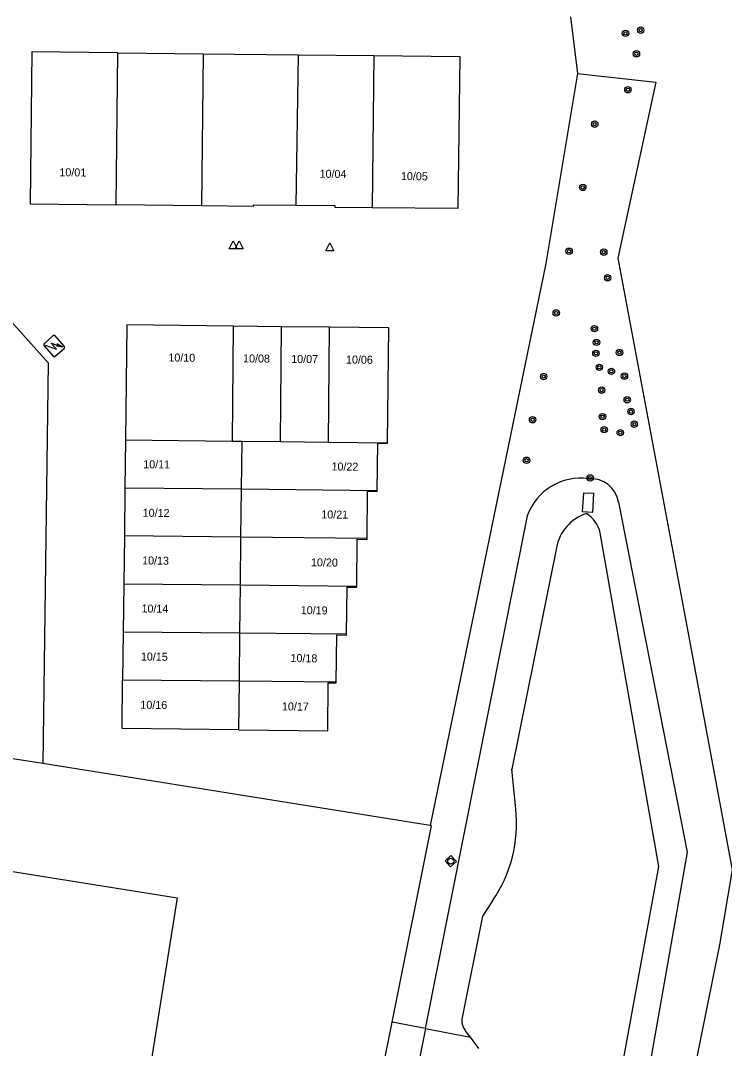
# Model space of a CAD drawing. Extents: x 131000 to 133013, y 393000 to 396501.
# Drawn here: x 132388.9 to 132476.7, y 394630 to 394758.4 of the extents above; entities that cross this region are included whole.
import ezdxf

# ---------------------------------------------------------------- set-up
doc = ezdxf.new("R2010")
doc.units = 0
for name, color, linetype in [('gg-afsc-erfafscheiding', 7, 'Continuous'), ('gg-afsc-hekwerk', 7, 'Continuous'), ('gg-anno-huisnummerreeks BGT', 7, 'Continuous'), ('gg-bbg-hoofdgebouw', 7, 'Continuous'), ('gg-bbg-lage trafo', 7, 'Continuous'), ('gg-bbg-tussenscheiding', 7, 'Continuous'), ('gg-kntw-bovenkant insteek waterloop', 7, 'Continuous'), ('gg-kntw-waterlijn', 7, 'Continuous'), ('gg-kwrk-kunstwerk', 7, 'Continuous'), ('gt-grn-groengrens', 7, 'Continuous'), ('gt-symb-boom', 7, 'Continuous'), ('gt-symb-rioolschacht', 7, 'Continuous'), ('gt-symb-trafo symbool', 7, 'Continuous'), ('gt-symb-waterafsluiter', 7, 'Continuous')]:
    doc.layers.add(name, color=color, linetype=linetype)

# ---------------------------------------------------------------- blocks, each defined once
blk = doc.blocks.new('gt0-BOOM')
at = {"layer": 'gt-symb-boom'}
for radius in [0.4, 0.2]:
    blk.add_circle((0, 0), radius, dxfattribs=at)
blk = doc.blocks.new('gt0-WAFSL')
at = {"layer": 'gt-symb-waterafsluiter'}
for p, q in [((-0.5, -0.33), (0, 0.67)), ((0, 0.67), (0.5, -0.33)), ((0.5, -0.33), (-0.5, -0.33))]:
    blk.add_line(p, q, dxfattribs=at)
blk = doc.blocks.new('gt0-HSP')
at = {"layer": 'gt-symb-trafo symbool'}
for points in [[(0.77, 0.75), (-0.53, 0), (0.47, 0), (-0.83, -0.75)], [(-0.22, -0.24), (-0.83, -0.75), (-0.08, -0.48)]]:
    blk.add_lwpolyline(points, dxfattribs=at)
blk = doc.blocks.new('gt0-RS')
at = {"layer": 'gt-symb-rioolschacht'}
blk.add_lwpolyline([(-0.5, -0.5), (0.5, -0.5), (0.5, 0.5), (-0.5, 0.5)], close=True, dxfattribs=at)
blk.add_circle((0, 0), 0.375, dxfattribs=at)

msp = doc.modelspace()

# ---------------------------------------------------------------- linework, layer by layer
at = {"layer": 'gg-afsc-erfafscheiding'}
msp.add_lwpolyline([(132468.18, 394750.69), (132463.44, 394728.72), (132472.07, 394682.73), (132477.72, 394652.3), (132476.14, 394642.93)], dxfattribs=at)
at = {"layer": 'gg-afsc-hekwerk'}
for p, q in [((132457.51, 394758.83), (132458.39, 394751.78)), ((132457.51, 394758.83), (132458.39, 394751.78)), ((132458.39, 394751.78), (132454.43, 394728.05)), ((132458.39, 394751.78), (132468.18, 394750.69)), ((132458.39, 394751.78), (132468.18, 394750.69)), ((132454.43, 394728.05), (132440.01, 394657.82)), ((132382.76, 394726.23), (132392.32, 394715.63)), ((132392.32, 394715.63), (132391.62, 394665.57)), ((132391.62, 394665.57), (132338.06, 394674.15)), ((132440.01, 394657.82), (132391.62, 394665.57)), ((132476.14, 394642.93), (132472.71, 394625.98)), ((132476.14, 394642.93), (132472.71, 394625.98)), ((132398.66, 394450.69), (132435.26, 394633.29))]:
    msp.add_line(p, q, dxfattribs=at)
msp.add_lwpolyline([(132435.26, 394633.29), (132440.17, 394657.79), (132440.01, 394657.82)], dxfattribs=at)
at = {"layer": 'gg-bbg-hoofdgebouw'}
for p, q in [((132400.97, 394754.35), (132411.64, 394754.24)), ((132411.64, 394754.24), (132423.53, 394754.11)), ((132423.53, 394754.11), (132432.98, 394754.01)), ((132411.43, 394735.22), (132400.76, 394735.35)), ((132421.45, 394720.14), (132415.45, 394720.21)), ((132427.45, 394720.07), (132421.45, 394720.14)), ((132401.96, 394706.01), (132401.89, 394699.99)), ((132401.89, 394699.99), (132401.82, 394694)), ((132401.82, 394694), (132401.74, 394688)), ((132401.74, 394688), (132401.67, 394682)), ((132401.67, 394682), (132401.6, 394675.98))]:
    msp.add_line(p, q, dxfattribs=at)
for points in [[(132400.97, 394754.35), (132390.27, 394754.47), (132390.04, 394735.48), (132400.76, 394735.35)], [(132432.98, 394754.01), (132443.7, 394753.9), (132443.47, 394734.89), (132432.77, 394734.99)], [(132423.24, 394735.28), (132417.9, 394735.34), (132417.9, 394735.14), (132411.43, 394735.22)], [(132432.77, 394734.99), (132428.12, 394735.04), (132428.12, 394735.23), (132423.24, 394735.28)], [(132415.45, 394720.21), (132402.13, 394720.36), (132401.96, 394706.01)], [(132434.68, 394705.64), (132434.84, 394719.98), (132427.45, 394720.07)], [(132433.4, 394699.66), (132433.46, 394705.59), (132434.67, 394705.58), (132434.68, 394705.64)], [(132432.12, 394693.68), (132432.18, 394699.59), (132433.39, 394699.58), (132433.4, 394699.66)], [(132430.84, 394687.7), (132430.9, 394693.6), (132432.11, 394693.58), (132432.12, 394693.68)], [(132384.52, 394499.4), (132383.37, 394492.22), (132383.64, 394492.2), (132383.52, 394491.38), (132373.75, 394492.95), (132367.61, 394511.99), (132099, 394554.98), (132118.61, 394676.93), (132136.69, 394674.08), (132139.52, 394691.86), (132408.4, 394648.8), (132388.86, 394525.95), (132389.08, 394525.91), (132388.52, 394522.53), (132388.29, 394522.56), (132385.1, 394503.04)], [(132429.56, 394681.73), (132429.62, 394687.62), (132430.83, 394687.61), (132430.84, 394687.7)], [(132428.28, 394675.75), (132428.35, 394681.65), (132429.56, 394681.63), (132429.56, 394681.73)], [(132416.11, 394669.78), (132401.53, 394669.96), (132401.6, 394675.98)], [(132416.11, 394669.78), (132427.21, 394669.65), (132427.28, 394675.66), (132428.28, 394675.65), (132428.28, 394675.75)]]:
    msp.add_lwpolyline(points, dxfattribs=at)
at = {"layer": 'gg-bbg-lage trafo'}
msp.add_lwpolyline([(132392.95, 394716.41), (132393.12, 394716.4), (132394.33, 394717.47), (132394.34, 394717.66), (132393.14, 394719.03), (132392.94, 394719.03), (132391.74, 394717.98), (132391.74, 394717.79), (132392.95, 394716.41)], dxfattribs=at)
at = {"layer": 'gg-bbg-tussenscheiding'}
for p, q in [((132400.97, 394754.35), (132400.76, 394735.35)), ((132411.64, 394754.24), (132411.43, 394735.22)), ((132423.53, 394754.11), (132423.24, 394735.28)), ((132432.98, 394754.01), (132432.77, 394734.99)), ((132415.3, 394705.86), (132415.45, 394720.21)), ((132421.3, 394705.79), (132421.45, 394720.14)), ((132427.3, 394705.72), (132427.45, 394720.07)), ((132401.96, 394706.01), (132415.3, 394705.86)), ((132415.3, 394705.86), (132416.52, 394705.84)), ((132416.45, 394699.84), (132416.52, 394705.84)), ((132416.52, 394705.84), (132421.3, 394705.79)), ((132421.3, 394705.79), (132427.3, 394705.72)), ((132427.3, 394705.72), (132434.68, 394705.64)), ((132416.45, 394699.84), (132401.89, 394699.99)), ((132416.38, 394693.85), (132416.45, 394699.84)), ((132433.4, 394699.66), (132416.45, 394699.84)), ((132416.38, 394693.85), (132401.82, 394694)), ((132416.31, 394687.85), (132416.38, 394693.85)), ((132432.12, 394693.68), (132416.38, 394693.85)), ((132416.31, 394687.85), (132401.74, 394688)), ((132416.24, 394681.86), (132416.31, 394687.85)), ((132430.84, 394687.7), (132416.31, 394687.85)), ((132416.24, 394681.86), (132401.67, 394682)), ((132416.18, 394675.85), (132416.24, 394681.86)), ((132429.56, 394681.73), (132416.24, 394681.86)), ((132416.18, 394675.85), (132401.6, 394675.98)), ((132416.11, 394669.78), (132416.18, 394675.85)), ((132428.28, 394675.75), (132416.18, 394675.85))]:
    msp.add_line(p, q, dxfattribs=at)
at = {"layer": 'gg-kntw-bovenkant insteek waterloop'}
for q in [(132452.14, 394696.52), (132411.69, 394493.15)]:
    msp.add_line((132439.4, 394632.48), q, dxfattribs=at)
msp.add_lwpolyline([(132463.5, 394698.22), (132472.11, 394654.52), (132467.25, 394627.05)], dxfattribs=at)
for centre, radius, start, end in [((132458.79, 394694.15), 7.07, 82.0642, 160.3786), ((132460.06, 394697.67), 3.49, 9.0459, 94.7102)]:
    msp.add_arc(centre, radius, start, end, dxfattribs=at)
at = {"layer": 'gg-kntw-waterlijn'}
for p, q in [((132455.77, 394692.54), (132450.21, 394664.86)), ((132450.68, 394659.92), (132450.21, 394664.86)), ((132447.78, 394648.42), (132446.53, 394646.52)), ((132446.53, 394646.52), (132443.99, 394633.86)), ((132445.02, 394631.38), (132444.36, 394632.25)), ((132446.08, 394629.99), (132445.02, 394631.38))]:
    msp.add_line(p, q, dxfattribs=at)
msp.add_lwpolyline([(132463.99, 394627.68), (132468.57, 394652.73), (132461.22, 394694.41)], dxfattribs=at)
for centre, radius, start, end in [((132461.26, 394691.5), 5.59, 108.2448, 169.2102), ((132457.69, 394693.68), 3.61, 11.5301, 59.6719), ((132433.79, 394658.07), 16.99, 325.4081, 6.2593), ((132445.95, 394633.47), 2, 168.6732, 217.4304)]:
    msp.add_arc(centre, radius, start, end, dxfattribs=at)
at = {"layer": 'gg-kwrk-kunstwerk'}
msp.add_lwpolyline([(132459.02, 394697.02), (132459.17, 394699.39), (132460.38, 394699.34), (132460.26, 394696.93), (132459.02, 394697.02)], dxfattribs=at)
at = {"layer": 'gt-grn-groengrens'}
for q in [(132435.26, 394633.29), (132445.02, 394631.38)]:
    msp.add_line((132439.4, 394632.48), q, dxfattribs=at)

# ---------------------------------------------------------------- block references
at = {"layer": 'gt-symb-boom'}
for p in [(132464.39, 394756.78), (132466.29, 394757.18), (132465.76, 394754.23), (132464.69, 394749.74), (132460.55, 394745.44), (132459.06, 394737.54), (132457.35, 394729.57), (132461.68, 394729.45), (132462.16, 394726.25), (132455.74, 394721.86), (132460.51, 394719.9), (132460.77, 394718.19), (132460.7, 394716.82), (132463.64, 394716.91), (132461.12, 394715.07), (132454.17, 394713.92), (132462.63, 394714.57), (132464.26, 394713.97), (132461.42, 394712.22), (132464.61, 394711.02), (132452.79, 394708.52), (132461.52, 394708.91), (132465.08, 394709.54), (132461.73, 394707.28), (132465.49, 394707.97), (132463.74, 394706.91), (132452.03, 394703.46), (132459.99, 394701.25)]:
    msp.add_blockref('gt0-BOOM', p, dxfattribs=at)
at = {"layer": 'gt-symb-rioolschacht', "rotation": 132.52804406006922}
msp.add_blockref('gt0-RS', (132442.57, 394653.38), dxfattribs=at)
at = {"layer": 'gt-symb-trafo symbool', "rotation": 131.14819511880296}
msp.add_blockref('gt0-HSP', (132393, 394717.75), dxfattribs=at)
at = {"layer": 'gt-symb-waterafsluiter'}
for p in [(132415.39, 394730.21), (132416.14, 394730.2), (132427.48, 394729.95)]:
    msp.add_blockref('gt0-WAFSL', p, dxfattribs=at)

# ---------------------------------------------------------------- texts
at = {"layer": 'gg-anno-huisnummerreeks BGT'}
for s, rotation, p in [('10/01', 359.3, (132393.7, 394738.94)), ('10/04', 359.4, (132426.19, 394738.75)), ('10/05', 359.4, (132436.35, 394738.46)), ('10/10', 359.3, (132407.31, 394715.8)), ('10/08', 359.4, (132416.64, 394715.69)), ('10/07', 359.3, (132422.65, 394715.63)), ('10/06', 359.4, (132429.49, 394715.54)), ('10/11', 359.3, (132404.17, 394702.47)), ('10/22', 359.3, (132427.68, 394702.19)), ('10/12', 359.3, (132404.1, 394696.41)), ('10/21', 359.3, (132426.4, 394696.2)), ('10/13', 359.3, (132404.03, 394690.45)), ('10/20', 359.3, (132425.12, 394690.22)), ('10/14', 359.3, (132403.95, 394684.45)), ('10/19', 359.3, (132423.84, 394684.24)), ('10/15', 359.3, (132403.88, 394678.45)), ('10/18', 359.3, (132422.56, 394678.26)), ('10/16', 359.3, (132403.81, 394672.43)), ('10/17', 359.4, (132421.49, 394672.22))]:
    msp.add_text(s, height=1, rotation=rotation, dxfattribs=at).set_placement(p)

doc.saveas('drawing.dxf')
